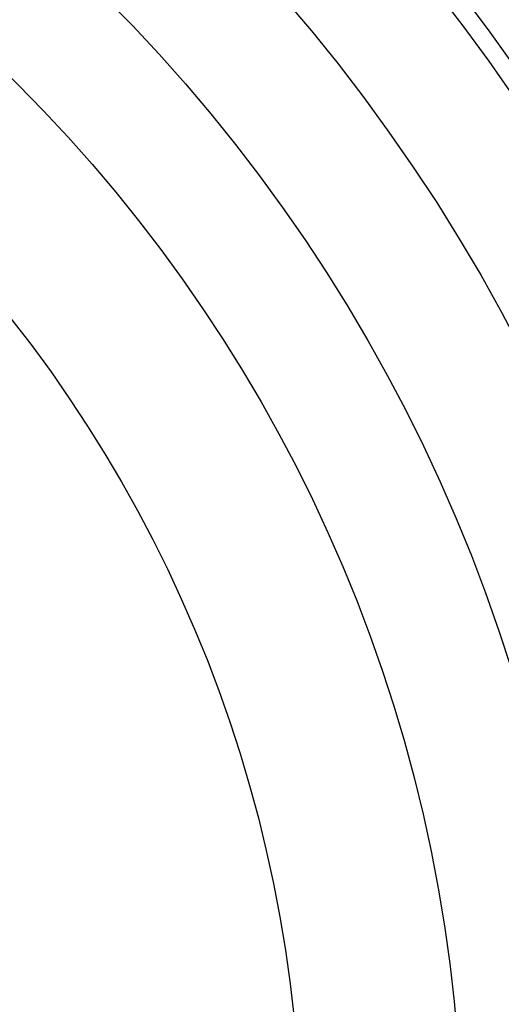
# Model space of a CAD drawing. Header units: millimetres. Extents: x -81 to 429, y -255 to 255.
# Tile 359 of 422: x 297 to 353, y 17 to 130. Entities that reach past the tile are written whole.
import ezdxf

# ---------------------------------------------------------------- set-up
doc = ezdxf.new("R2010")
doc.units = ezdxf.units.MM
doc.layers.add('Flora Ø50', color=5, linetype='Continuous', true_color=0x0000ff)

msp = doc.modelspace()

# ---------------------------------------------------------------- linework, layer by layer
at = {"layer": 'Flora Ø50'}
for centre, radius in [((174, 0, 374.19), 254.92), ((174, 0, 355.33), 240.86), ((174, 0, 345.7), 240.51), ((174, 0, 390), 237.5), ((174, 0, 170), 203.11), ((174, 0, 214.06), 188.14), ((174, 0), 174), ((174, 0, 22), 155.54)]:
    msp.add_circle(centre, radius, dxfattribs=at)
at = {"layer": 'Flora Ø50', "extrusion": (0, 0, -1)}
for centre, radius in [((-174, 0, -390), 223.07), ((-174, 0, -388.58), 219.2), ((-174, 0, -385), 217.15)]:
    msp.add_arc(centre, radius, 0, 270, dxfattribs=at)

doc.saveas('drawing.dxf')
